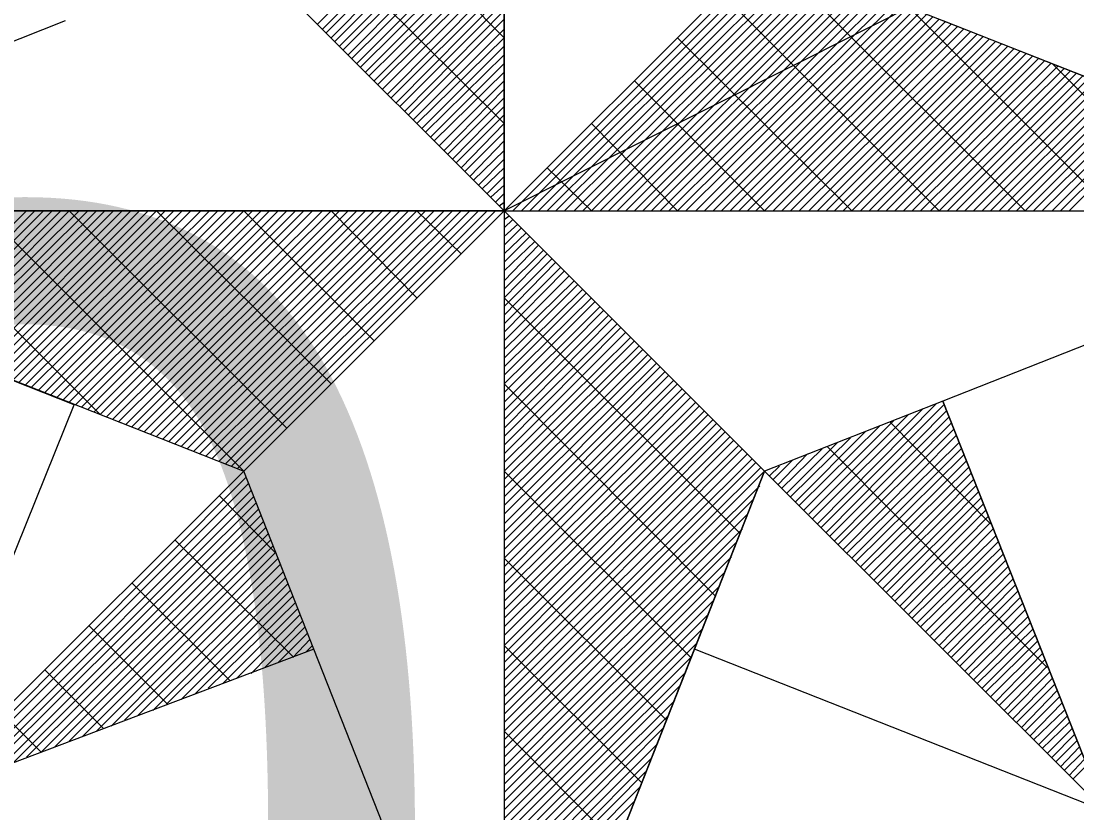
# Model space of a CAD drawing. Extents: x -729889 to -691139, y -995431 to -974354.
# Drawn here: x -726190.778 to -726189.059, y -978353.332 to -978352.042 of the extents above; entities that cross this region are included whole.
import ezdxf

# ---------------------------------------------------------------- set-up
doc = ezdxf.new("R2010")
doc.units = 0
for name, color, linetype in [('Atributy', 7, 'Continuous'), ('Skutečně zaměřené kabelové vedení', 7, 'Continuous'), ('Svítidlo vestavné a přisazené venkovní', 7, 'Continuous'), ('Světelný bod se zemním svítidlem', 7, 'Continuous')]:
    doc.layers.add(name, color=color, linetype=linetype)

# ---------------------------------------------------------------- blocks, each defined once
blk = doc.blocks.new('Světlo')
at = {"layer": 'Světelný bod se zemním svítidlem'}
for p, q in [((0, 0), (0, 1.6939)), ((0, 1.6939), (0, -1.3043)), ((0, 0.2452), (-0.3148, 0.5617)), ((-0.2643, 0.2643), (0, 0.5287)), ((-0.2574, 0.2574), (0, 0.5165)), ((-0.2522, 0.2522), (0, 0.5043)), ((-0.2452, 0.2452), (0, 0.4922)), ((-0.24, 0.24), (0, 0.48)), ((0, 0.1235), (-0.3426, 0.4643)), ((-0.233, 0.233), (0, 0.4678)), ((-0.2278, 0.2278), (0, 0.4557)), ((-0.2209, 0.2209), (0, 0.4435)), ((-0.2157, 0.2157), (0, 0.4296)), ((-0.2087, 0.2087), (0, 0.4174)), ((-0.2035, 0.2035), (0, 0.4052)), ((-0.1965, 0.1965), (0, 0.393)), ((-0.1913, 0.1913), (0, 0.3809)), ((-0.3687, 0.3687), (0, 0)), ((0, 0), (-0.3687, 0.3687)), ((-0.1843, 0.1843), (0, 0.3687)), ((0.3687, 0.3687), (0, 0)), ((0.3687, 0.3687), (0, 0)), ((0, 0), (0.3687, 0.3687)), ((0.0122, 0), (0.3774, 0.3652)), ((0.0243, 0), (0.3861, 0.3617)), ((1.3043, 0), (0.3687, 0.3687)), ((0.7374, 0), (0.3687, 0.3687)), ((-0.1791, 0.1791), (0, 0.3565)), ((-0.1722, 0.1722), (0, 0.3443)), ((0.0365, 0), (0.3948, 0.3583)), ((0.0487, 0), (0.4035, 0.3548)), ((0.0609, 0), (0.4139, 0.3513)), ((0.073, 0), (0.4226, 0.3478)), ((0.0852, 0), (0.4313, 0.3443)), ((-0.1652, 0.1652), (0, 0.3322)), ((0.0991, 0), (0.44, 0.3409)), ((0.1113, 0), (0.4487, 0.3374)), ((0.1235, 0), (0.4574, 0.3339)), ((0.1357, 0), (0.4661, 0.3304)), ((-0.16, 0.16), (0, 0.32)), ((0.1478, 0), (0.4748, 0.327)), ((0.16, 0), (0.4835, 0.3235)), ((0.1722, 0), (0.4922, 0.32)), ((0.1843, 0), (0.5009, 0.3165)), ((-0.153, 0.153), (0, 0.3078)), ((0.1965, 0), (0.5096, 0.313)), ((0.2087, 0), (0.5183, 0.3096)), ((0.2209, 0), (0.527, 0.3061)), ((0.233, 0), (0.5374, 0.3026)), ((0.2452, 0), (0.5461, 0.2991)), ((0.6157, 0), (0.3078, 0.3078)), ((-0.1478, 0.1478), (0, 0.2957)), ((0.2574, 0), (0.5548, 0.2957)), ((0.2713, 0), (0.5635, 0.2922)), ((0.2835, 0), (0.5722, 0.2887)), ((0.2957, 0), (0.5809, 0.2852)), ((0.8609, 0), (0.5722, 0.2887)), ((-1.3043, 0), (-0.6209, 0.2696)), ((-0.1409, 0.1409), (0, 0.2835)), ((-0.1357, 0.1357), (0, 0.2713)), ((0.3078, 0), (0.5896, 0.2817)), ((0.32, 0), (0.5983, 0.2783)), ((0.3322, 0), (0.607, 0.2748)), ((0.3443, 0), (0.6157, 0.2713)), ((0.6209, 0.2696), (1.3043, 0)), ((-0.1287, 0.1287), (0, 0.2574)), ((0.3565, 0), (0.6243, 0.2678)), ((0.3687, 0), (0.633, 0.2643)), ((0.3809, 0), (0.6417, 0.2609)), ((0.393, 0), (0.6504, 0.2574)), ((-0.1235, 0.1235), (0, 0.2452)), ((0.4922, 0), (0.2452, 0.2452)), ((0.4052, 0), (0.6609, 0.2539)), ((0.4174, 0), (0.6696, 0.2504)), ((0.4313, 0), (0.6783, 0.247)), ((0.4435, 0), (0.687, 0.2435)), ((0.4557, 0), (0.6957, 0.24)), ((-0.1165, 0.1165), (0, 0.233)), ((0.4678, 0), (0.7043, 0.2365)), ((0.48, 0), (0.713, 0.233)), ((0.4922, 0), (0.7217, 0.2296)), ((0.5043, 0), (0.7304, 0.2261)), ((-0.1113, 0.1113), (0, 0.2209)), ((0.5165, 0), (0.7391, 0.2226)), ((0.5287, 0), (0.7478, 0.2191)), ((0.5409, 0), (0.7565, 0.2157)), ((0.553, 0), (0.7652, 0.2122)), ((-0.1043, 0.1043), (0, 0.2087)), ((-0.0991, 0.0991), (0, 0.1965)), ((0.5652, 0), (0.7739, 0.2087)), ((0.5774, 0), (0.7843, 0.2052)), ((0.5896, 0), (0.793, 0.2017)), ((0.6035, 0), (0.8017, 0.1983)), ((0.6157, 0), (0.8104, 0.1948)), ((0.9843, 0), (0.7757, 0.2087)), ((-0.0922, 0.0922), (0, 0.1843)), ((0.3687, 0), (0.1843, 0.1843)), ((0.6278, 0), (0.8191, 0.1913)), ((0.64, 0), (0.8278, 0.1878)), ((0.6522, 0), (0.8365, 0.1843)), ((0.6643, 0), (0.8452, 0.1809)), ((-0.0852, 0.0852), (0, 0.1722)), ((0.6765, 0), (0.8539, 0.1774)), ((0.6887, 0), (0.8626, 0.1739)), ((0.7009, 0), (0.8713, 0.1704)), ((0.713, 0), (0.88, 0.167)), ((-0.08, 0.08), (0, 0.16)), ((0.7252, 0), (0.8887, 0.1635)), ((0.7374, 0), (0.8974, 0.16)), ((0.7496, 0), (0.9061, 0.1565)), ((0.7617, 0), (0.9165, 0.153)), ((0.7757, 0), (0.9252, 0.1496)), ((-0.073, 0.073), (0, 0.1478)), ((-0.0678, 0.0678), (0, 0.1357)), ((0.7878, 0), (0.9339, 0.1461)), ((0.8, 0), (0.9426, 0.1426)), ((-0.0609, 0.0609), (0, 0.1235)), ((0.2452, 0), (0.1235, 0.1235)), ((-0.0557, 0.0557), (0, 0.1113)), ((-0.0487, 0.0487), (0, 0.0991)), ((-0.0435, 0.0435), (0, 0.0852)), ((-0.0365, 0.0365), (0, 0.073)), ((-0.0313, 0.0313), (0, 0.0609)), ((0.1235, 0), (0.0609, 0.0609)), ((-0.0243, 0.0243), (0, 0.0487)), ((-0.0191, 0.0191), (0, 0.0365)), ((-0.0122, 0.0122), (0, 0.0243)), ((-1.3043, 0), (-0.3687, -0.3687)), ((0, 0), (-1.3043, 0)), ((-0.6087, -0.2748), (-1.3043, 0)), ((-1.3043, 0), (1.3043, 0)), ((-0.5722, -0.2887), (-0.8609, 0)), ((-0.8539, -0.1774), (-0.6765, 0)), ((-0.8452, -0.1809), (-0.6643, 0)), ((-0.8365, -0.1843), (-0.6522, 0)), ((-0.8278, -0.1878), (-0.64, 0)), ((-0.8191, -0.1913), (-0.6278, 0)), ((-0.8104, -0.1948), (-0.6157, 0)), ((-0.8017, -0.1983), (-0.6017, 0)), ((-0.793, -0.2017), (-0.5896, 0)), ((-0.7843, -0.2052), (-0.5774, 0)), ((-0.7739, -0.2087), (-0.5652, 0)), ((-0.7652, -0.2122), (-0.553, 0)), ((-0.7565, -0.2157), (-0.5409, 0)), ((-0.7478, -0.2191), (-0.5287, 0)), ((-0.7391, -0.2226), (-0.5165, 0)), ((-0.3687, -0.3687), (-0.7374, 0)), ((-0.7304, -0.2261), (-0.5043, 0)), ((-0.7217, -0.2296), (-0.4922, 0)), ((-0.713, -0.233), (-0.48, 0)), ((-0.7043, -0.2365), (-0.4678, 0)), ((-0.6957, -0.24), (-0.4557, 0)), ((-0.687, -0.2435), (-0.4435, 0)), ((-0.6783, -0.247), (-0.4296, 0)), ((-0.6696, -0.2504), (-0.4174, 0)), ((-0.6591, -0.2539), (-0.4052, 0)), ((-0.6504, -0.2574), (-0.393, 0)), ((-0.6417, -0.2609), (-0.3809, 0)), ((-0.633, -0.2643), (-0.3687, 0)), ((-0.6243, -0.2678), (-0.3565, 0)), ((-0.6157, -0.2713), (-0.3443, 0)), ((-0.3078, -0.3078), (-0.6157, 0)), ((-0.607, -0.2748), (-0.3322, 0)), ((-0.5983, -0.2783), (-0.32, 0)), ((-0.5896, -0.2817), (-0.3078, 0)), ((-0.5809, -0.2852), (-0.2957, 0)), ((-0.5722, -0.2887), (-0.2835, 0)), ((-0.5635, -0.2922), (-0.2713, 0)), ((-0.5548, -0.2957), (-0.2574, 0)), ((-0.5461, -0.2991), (-0.2452, 0)), ((-0.5357, -0.3026), (-0.233, 0)), ((-0.527, -0.3061), (-0.2209, 0)), ((-0.5183, -0.3096), (-0.2087, 0)), ((-0.5096, -0.313), (-0.1965, 0)), ((-0.5009, -0.3165), (-0.1843, 0)), ((-0.4922, -0.32), (-0.1722, 0)), ((-0.2452, -0.2452), (-0.4922, 0)), ((-0.4835, -0.3235), (-0.16, 0)), ((-0.4748, -0.327), (-0.1478, 0)), ((-0.4661, -0.3304), (-0.1357, 0)), ((-0.4574, -0.3339), (-0.1235, 0)), ((-0.4487, -0.3374), (-0.1113, 0)), ((-0.44, -0.3409), (-0.0991, 0)), ((-0.4313, -0.3443), (-0.0852, 0)), ((-0.4226, -0.3478), (-0.073, 0)), ((-0.4139, -0.3513), (-0.0609, 0)), ((-0.4035, -0.3548), (-0.0487, 0)), ((-0.3948, -0.3583), (-0.0365, 0)), ((-0.3861, -0.3617), (-0.0243, 0)), ((-0.3774, -0.3652), (-0.0122, 0)), ((-0.3687, -0.3687), (0, 0)), ((0, 0), (-0.3687, -0.3687)), ((0, 0), (-0.3687, -0.3687)), ((-0.1843, -0.1843), (-0.3687, 0)), ((-0.1235, -0.1235), (-0.2452, 0)), ((-0.0609, -0.0609), (-0.1235, 0)), ((-0.007, 0.007), (0, 0.0122)), ((0, 0), (0, -1.3043)), ((0.3687, -0.3687), (0, 0)), ((0, 0), (1.3043, 0)), ((0.3687, -0.3687), (0, 0)), ((0.3687, -0.3687), (0, 0)), ((1.3043, 0), (0.6209, -0.2696)), ((0, -0.0122), (0.007, -0.007)), ((0, -0.0243), (0.0122, -0.0122)), ((0, -0.0365), (0.0191, -0.0191)), ((0, -0.0487), (0.0243, -0.0243)), ((0, -0.0609), (0.0313, -0.0313)), ((0, -0.073), (0.0365, -0.0365)), ((0, -0.0852), (0.0435, -0.0435)), ((0, -0.0991), (0.0487, -0.0487)), ((0, -0.1113), (0.0557, -0.0557)), ((0, -0.1235), (0.0609, -0.0609)), ((0, -0.1357), (0.0678, -0.0678)), ((0, -0.1478), (0.073, -0.073)), ((0, -0.16), (0.08, -0.08)), ((0, -0.1722), (0.0852, -0.0852)), ((0, -0.1843), (0.0922, -0.0922)), ((0, -0.1965), (0.0991, -0.0991)), ((0, -0.2087), (0.1043, -0.1043)), ((0, -0.2209), (0.1113, -0.1113)), ((0, -0.233), (0.1165, -0.1165)), ((0, -0.2452), (0.1235, -0.1235)), ((0.3339, -0.4574), (0, -0.1235)), ((0, -0.2574), (0.1287, -0.1287)), ((0, -0.2713), (0.1357, -0.1357)), ((0, -0.2835), (0.1409, -0.1409)), ((0, -0.2957), (0.1478, -0.1478)), ((0, -0.3078), (0.153, -0.153)), ((0, -0.32), (0.16, -0.16)), ((0, -0.3322), (0.1652, -0.1652)), ((0, -0.3443), (0.1722, -0.1722)), ((0, -0.3565), (0.1791, -0.1791)), ((0, -0.3687), (0.1843, -0.1843)), ((0, -0.3809), (0.1913, -0.1913)), ((0, -0.393), (0.1965, -0.1965)), ((0, -0.4052), (0.2035, -0.2035)), ((0, -0.4174), (0.2087, -0.2087)), ((0, -0.4296), (0.2157, -0.2157)), ((0, -0.4435), (0.2209, -0.2209)), ((0, -0.4557), (0.2278, -0.2278)), ((0, -0.4678), (0.233, -0.233)), ((0, -0.48), (0.24, -0.24)), ((0, -0.4922), (0.2452, -0.2452)), ((0.2991, -0.5461), (0, -0.2452)), ((0, -0.5043), (0.2522, -0.2522)), ((0, -0.5165), (0.2574, -0.2574)), ((0, -0.5287), (0.2643, -0.2643)), ((-0.8348, -0.8348), (-0.6087, -0.2748)), ((0, -0.5409), (0.2713, -0.2713)), ((0, -0.553), (0.2765, -0.2765)), ((0, -0.5652), (0.2835, -0.2835)), ((0.6209, -0.2696), (0.3687, -0.3687)), ((0.4365, -0.4365), (0.593, -0.28)), ((0.4435, -0.4435), (0.6122, -0.273)), ((0.4487, -0.4487), (0.6226, -0.2748)), ((0.4557, -0.4557), (0.6261, -0.2835)), ((0.8504, -0.8504), (0.6209, -0.2696)), ((0.6209, -0.2696), (0.8504, -0.8504)), ((0, -0.5774), (0.2887, -0.2887)), ((0, -0.5896), (0.2957, -0.2957)), ((0.4243, -0.4243), (0.5513, -0.2974)), ((0.4313, -0.4296), (0.5722, -0.2887)), ((0.4609, -0.4609), (0.6296, -0.2922)), ((0, -0.6017), (0.3009, -0.3009)), ((0, -0.6157), (0.3078, -0.3078)), ((0, -0.6278), (0.313, -0.313)), ((0.4122, -0.4122), (0.5113, -0.313)), ((0.4174, -0.4174), (0.5322, -0.3043)), ((0.4678, -0.4678), (0.633, -0.3009)), ((0.473, -0.473), (0.6365, -0.3096)), ((0.6887, -0.4435), (0.5461, -0.2991)), ((0, -0.64), (0.32, -0.32)), ((0, -0.6522), (0.3252, -0.3252)), ((0.4, -0.4), (0.4713, -0.3287)), ((0.4052, -0.4052), (0.4904, -0.3217)), ((0.48, -0.48), (0.64, -0.3183)), ((0.4852, -0.4852), (0.6435, -0.3287)), ((0, -0.6643), (0.3322, -0.3322)), ((0, -0.6765), (0.3374, -0.3374)), ((0.393, -0.393), (0.4504, -0.3374)), ((0.7687, -0.647), (0.4574, -0.3339)), ((0.4922, -0.4922), (0.647, -0.3374)), ((0, -0.6887), (0.3443, -0.3443)), ((0, -0.7009), (0.3513, -0.3513)), ((0, -0.713), (0.3565, -0.3565)), ((0.3809, -0.3809), (0.4087, -0.353)), ((0.3878, -0.3878), (0.4296, -0.3443)), ((0.4974, -0.4974), (0.6504, -0.3461)), ((0.5043, -0.5043), (0.6539, -0.3548)), ((-0.3687, -0.3687), (-0.8348, -0.8348)), ((-0.3687, -0.3687), (-0.8348, -0.8348)), ((-0.8348, -0.8348), (-0.3687, -0.3687)), ((-0.2696, -0.6209), (-0.3687, -0.3687)), ((0, -0.7252), (0.3635, -0.3635)), ((0, -1.3043), (0.3687, -0.3687)), ((0, -1.3043), (0.3687, -0.3687)), ((0, -0.7374), (0.3687, -0.3687)), ((0.2643, -0.633), (0, -0.3687)), ((0.3687, -0.3687), (0.2696, -0.6209)), ((0.3687, -0.3687), (0.8504, -0.8504)), ((0.3687, -0.3687), (0.8504, -0.8504)), ((0.3757, -0.3757), (0.3896, -0.3617)), ((0.5096, -0.5096), (0.6574, -0.3635)), ((0.5165, -0.5165), (0.6609, -0.3722)), ((-0.8139, -0.8278), (-0.3652, -0.3774)), ((-0.7948, -0.8191), (-0.3617, -0.3861)), ((0.5235, -0.5235), (0.6643, -0.3809)), ((-0.7739, -0.8122), (-0.3583, -0.3965)), ((-0.3235, -0.4852), (-0.4035, -0.4035)), ((0, -0.7496), (0.3617, -0.3896)), ((0.5287, -0.5287), (0.6678, -0.3896)), ((0.5357, -0.5357), (0.6713, -0.3983)), ((-0.7548, -0.8052), (-0.3548, -0.4052)), ((-0.7357, -0.7965), (-0.3513, -0.4139)), ((0, -0.7617), (0.353, -0.4087)), ((0.5409, -0.5409), (0.6748, -0.407)), ((0.5478, -0.5478), (0.6783, -0.4157)), ((-0.7148, -0.7896), (-0.3478, -0.4226)), ((-0.6957, -0.7826), (-0.3443, -0.4313)), ((0, -0.7739), (0.3443, -0.4296)), ((0.553, -0.553), (0.6817, -0.4243)), ((0.56, -0.56), (0.6852, -0.433)), ((-0.6765, -0.7739), (-0.3409, -0.44)), ((0.5652, -0.5652), (0.6887, -0.4417)), ((-0.6557, -0.767), (-0.3374, -0.4487)), ((-0.6365, -0.76), (-0.3339, -0.4574)), ((0, -0.7878), (0.3374, -0.4504)), ((0.5722, -0.5722), (0.6922, -0.4504)), ((0.5774, -0.5774), (0.6957, -0.4609)), ((-0.6157, -0.7513), (-0.3304, -0.4661)), ((-0.5965, -0.7443), (-0.327, -0.4748)), ((-0.2991, -0.6313), (-0.4661, -0.4661)), ((0, -0.8), (0.3287, -0.4696)), ((0.5843, -0.5843), (0.6991, -0.4696)), ((0.5896, -0.5896), (0.7026, -0.4783)), ((-0.5774, -0.7374), (-0.3235, -0.4835)), ((-0.5565, -0.7304), (-0.32, -0.4922)), ((0, -0.8122), (0.3217, -0.4904)), ((0.2296, -0.7217), (0, -0.4922)), ((0.5965, -0.5965), (0.7061, -0.487)), ((-0.5374, -0.7217), (-0.3165, -0.5009)), ((0.6035, -0.6017), (0.7096, -0.4957)), ((0.6087, -0.6087), (0.713, -0.5043)), ((-0.5183, -0.7148), (-0.313, -0.5113)), ((-0.4974, -0.7078), (-0.3096, -0.52)), ((0, -0.8243), (0.313, -0.5113)), ((0.6157, -0.6157), (0.7165, -0.513)), ((0.6209, -0.6209), (0.72, -0.5217)), ((-0.3878, -0.6661), (-0.527, -0.527)), ((-0.4783, -0.6991), (-0.3061, -0.5287)), ((-0.4574, -0.6922), (-0.3026, -0.5374)), ((0, -0.8365), (0.3043, -0.5322)), ((0.6278, -0.6278), (0.7235, -0.5304)), ((-0.4383, -0.6852), (-0.2991, -0.5461)), ((0, -0.8487), (0.2974, -0.5513)), ((0.633, -0.633), (0.727, -0.5391)), ((0.64, -0.64), (0.7304, -0.5478)), ((-0.4191, -0.6765), (-0.2957, -0.5548)), ((-0.3983, -0.6696), (-0.2922, -0.5635)), ((0.6452, -0.6452), (0.7339, -0.5565)), ((0.6522, -0.6522), (0.7374, -0.5652)), ((-0.3791, -0.6626), (-0.2887, -0.5722)), ((-0.3583, -0.6557), (-0.2852, -0.5809)), ((0, -0.8609), (0.2887, -0.5722)), ((0.6574, -0.6574), (0.7409, -0.5757)), ((-0.4765, -0.6991), (-0.5878, -0.5878)), ((-0.3391, -0.647), (-0.2817, -0.5896)), ((0, -0.873), (0.28, -0.593)), ((0.6643, -0.6643), (0.7443, -0.5843)), ((0.6696, -0.6696), (0.7478, -0.593)), ((-0.32, -0.64), (-0.2783, -0.5983)), ((-0.2991, -0.633), (-0.2748, -0.607)), ((0, -0.8852), (0.273, -0.6122)), ((0.6765, -0.6765), (0.7513, -0.6017)), ((0.6817, -0.6817), (0.7548, -0.6104)), ((-0.2696, -0.6209), (-0.8348, -0.8348)), ((-0.28, -0.6243), (-0.2713, -0.6157)), ((0, -1.3043), (-0.2696, -0.6209)), ((0.1948, -0.8104), (0, -0.6157)), ((0.2696, -0.6209), (0, -1.3043)), ((0.8504, -0.8504), (0.2696, -0.6209)), ((0.6887, -0.6887), (0.7583, -0.6191)), ((0, -0.8974), (0.2643, -0.633)), ((0.6957, -0.6957), (0.7617, -0.6278)), ((0.7009, -0.7009), (0.7652, -0.6365)), ((-0.567, -0.7339), (-0.6504, -0.6504)), ((0, -0.9096), (0.2574, -0.6539)), ((0.7078, -0.7078), (0.7687, -0.6452)), ((0.713, -0.713), (0.7722, -0.6539)), ((0.72, -0.72), (0.7757, -0.6626)), ((0.7252, -0.7252), (0.7791, -0.6713)), ((0, -0.9217), (0.2487, -0.673)), ((0.7322, -0.7322), (0.7826, -0.68)), ((0, -0.9339), (0.2417, -0.6939)), ((0.7374, -0.7374), (0.7861, -0.6887)), ((0.7443, -0.7443), (0.7896, -0.6974)), ((-0.6557, -0.767), (-0.7113, -0.7113)), ((0, -0.9461), (0.233, -0.7148)), ((0.7496, -0.7496), (0.793, -0.7078)), ((0.7565, -0.7565), (0.7965, -0.7165)), ((0.7617, -0.7617), (0.8, -0.7252)), ((0, -0.96), (0.2243, -0.7339)), ((0.16, -0.8974), (0, -0.7374)), ((0.7687, -0.7687), (0.8035, -0.7339)), ((0.7757, -0.7739), (0.807, -0.7426)), ((0, -0.9722), (0.2174, -0.7548)), ((0.7809, -0.7809), (0.8104, -0.7513)), ((0.7878, -0.7878), (0.8139, -0.76)), ((0, -0.9843), (0.2087, -0.7757)), ((0.793, -0.793), (0.8174, -0.7687)), ((0.8, -0.8), (0.8209, -0.7774)), ((0.8052, -0.8052), (0.8243, -0.7861)), ((0, -0.9965), (0.2, -0.7948)), ((0, -1.0087), (0.193, -0.8157)), ((0, -1.0209), (0.1843, -0.8365))]:
    blk.add_line(p, q, dxfattribs=at)

msp = doc.modelspace()

# ---------------------------------------------------------------- linework, layer by layer
at = {"layer": 'Skutečně zaměřené kabelové vedení'}
msp.add_lwpolyline([(-726168.1815, -978335.5121), (-726165.7526, -978340.1646), (-726189.9917, -978352.3508)], dxfattribs=at)

# ---------------------------------------------------------------- block references
at = {"layer": 'Svítidlo vestavné a přisazené venkovní', "xscale": 1.150000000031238, "yscale": 1.150000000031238}
msp.add_blockref('Světlo', (-726189.9917, -978352.3508), dxfattribs=at)

# ---------------------------------------------------------------- texts
at = {"layer": 'Atributy'}
msp.add_text('D-1280', height=2, dxfattribs=at).set_placement((-726198.8042, -978354.3584))

doc.saveas('drawing.dxf')
